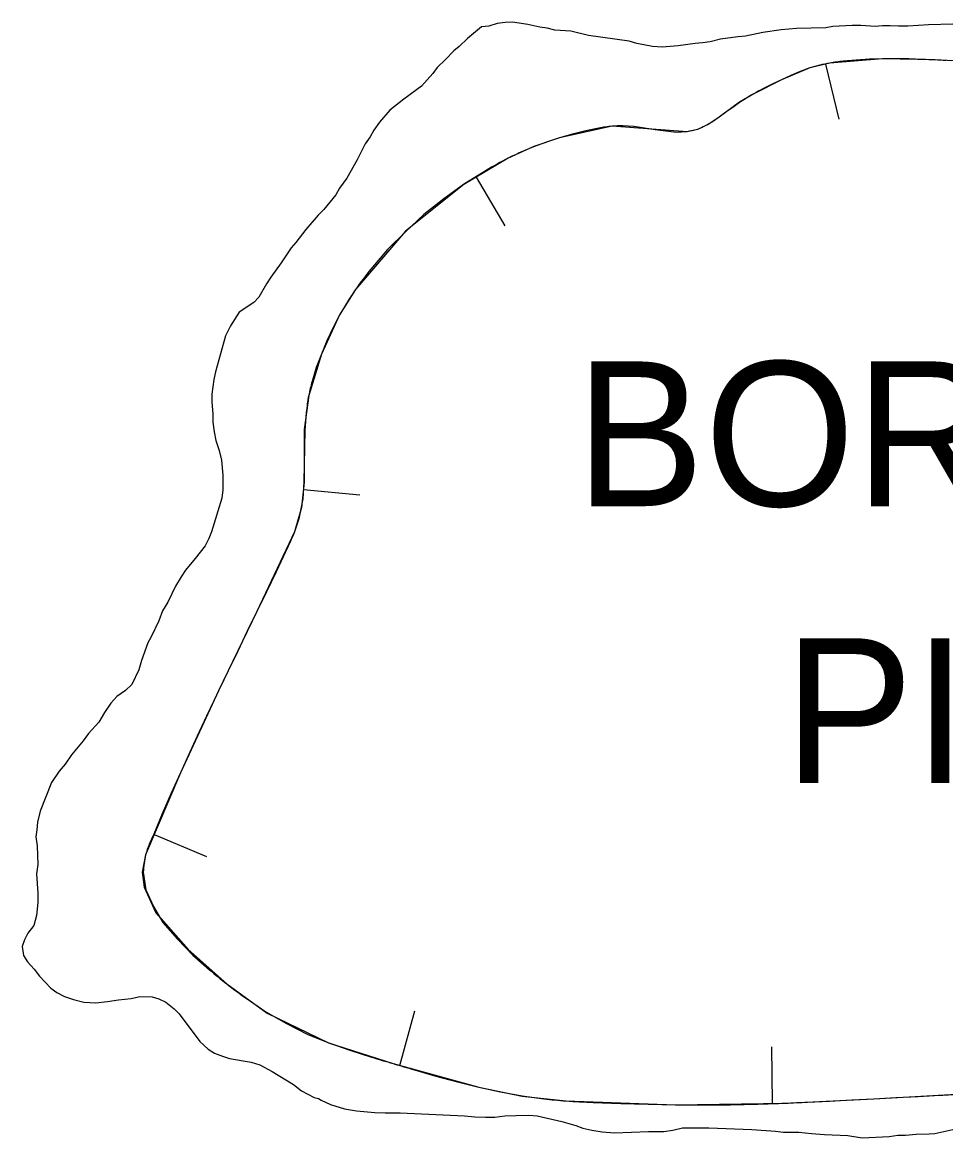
# Model space of a CAD drawing. Extents: x 3146026 to 3183936, y 897894 to 923344.
# Drawn here: x 3178439.8 to 3178848, y 911456 to 911949.1 of the extents above; entities that cross this region are included whole.
import ezdxf

# ---------------------------------------------------------------- set-up
doc = ezdxf.new("R2010")
doc.units = 0
for name, color, linetype in [('V-BORW-IDEN', 7, 'Continuous'), ('V-BORW-LINE', 7, 'Continuous'), ('V-SITE-VEGE', 7, 'Continuous'), ('V-TOPO-SHOR', 7, 'Continuous')]:
    doc.layers.add(name, color=color, linetype=linetype)

msp = doc.modelspace()

# ---------------------------------------------------------------- linework, layer by layer
at = {"layer": 'V-BORW-LINE'}
for p, q in [((3178825.9, 911933), (3178820.08, 911932.97)), ((3178831.72, 911932.91), (3178825.9, 911933)), ((3178787.96, 911928.93), (3178783.72, 911927.33)), ((3178792.34, 911930.17), (3178787.96, 911928.93)), ((3178794.87, 911930.65), (3178800.8, 911906.36)), ((3178808.41, 911932.45), (3178802.59, 911931.9)), ((3178814.24, 911932.76), (3178808.41, 911932.45)), ((3178820.08, 911932.97), (3178814.24, 911932.76)), ((3178837.55, 911932.72), (3178831.72, 911932.91)), ((3178775.38, 911923.69), (3178771.25, 911921.74)), ((3178779.52, 911925.61), (3178775.38, 911923.69)), ((3178783.72, 911927.33), (3178779.52, 911925.61)), ((3178771.25, 911921.74), (3178767.17, 911919.69)), ((3178756.86, 911913.65), (3178753.85, 911911.51)), ((3178759.96, 911915.65), (3178756.86, 911913.65)), ((3178750.87, 911909.34), (3178747.89, 911907.2)), ((3178753.85, 911911.51), (3178750.87, 911909.34)), ((3178744.88, 911905.11), (3178741.67, 911903.29)), ((3178747.89, 911907.2), (3178744.88, 911905.11)), ((3178683.09, 911899.64), (3178677.33, 911898.07)), ((3178688.87, 911901.15), (3178683.09, 911899.64)), ((3178694.69, 911902.34), (3178688.87, 911901.15)), ((3178710.08, 911903.05), (3178705.32, 911903.31)), ((3178714.83, 911902.37), (3178710.08, 911903.05)), ((3178719.57, 911901.62), (3178714.83, 911902.37)), ((3178724.25, 911900.95), (3178719.57, 911901.62)), ((3178728.95, 911900.47), (3178724.25, 911900.95)), ((3178733.63, 911900.71), (3178728.95, 911900.47)), ((3178665.81, 911894.12), (3178660.18, 911891.69)), ((3178671.55, 911896.16), (3178665.81, 911894.12)), ((3178677.33, 911898.07), (3178671.55, 911896.16)), ((3178644.79, 911883.63), (3178635.24, 911877.67)), ((3178640.46, 911880.67), (3178653.18, 911859.15)), ((3178635.24, 911877.67), (3178626.2, 911871.07)), ((3178626.2, 911871.07), (3178617.37, 911864.2)), ((3178617.37, 911864.2), (3178609.19, 911856.54)), ((3178609.19, 911856.54), (3178601.25, 911848.62)), ((3178601.25, 911848.62), (3178593.93, 911840.04)), ((3178583.53, 911825.56), (3178580.15, 911819.95)), ((3178580.15, 911819.95), (3178577.2, 911814.14)), ((3178577.2, 911814.14), (3178574.41, 911808.27)), ((3178574.41, 911808.27), (3178572.03, 911802.37)), ((3178572.03, 911802.37), (3178569.75, 911796.45)), ((3178569.75, 911796.45), (3178567.88, 911790.35)), ((3178565.34, 911776.52), (3178564.71, 911768.86)), ((3178564.71, 911768.86), (3178564.52, 911761.2)), ((3178564.52, 911761.2), (3178564.46, 911753.54)), ((3178564.46, 911753.54), (3178564.27, 911746)), ((3178564.27, 911746), (3178563.82, 911738.46)), ((3178564.06, 911742.53), (3178588.95, 911740.14)), ((3178563.82, 911738.46), (3178562.41, 911731.02)), ((3178556.11, 911714.93), (3178551.97, 911706.09)), ((3178551.97, 911706.09), (3178547.75, 911697.38)), ((3178547.75, 911697.38), (3178543.52, 911688.67)), ((3178543.52, 911688.67), (3178539.26, 911679.91)), ((3178539.26, 911679.91), (3178535.02, 911671.15)), ((3178535.02, 911671.15), (3178530.79, 911662.37)), ((3178522.3, 911644.55), (3178518.06, 911635.49)), ((3178518.06, 911635.49), (3178513.87, 911626.41)), ((3178513.87, 911626.41), (3178509.7, 911617.32)), ((3178509.7, 911617.32), (3178505.69, 911608.28)), ((3178505.69, 911608.28), (3178501.7, 911599.23)), ((3178501.7, 911599.23), (3178497.92, 911590.15)), ((3178498.18, 911590.09), (3178521.2, 911580.35)), ((3178493.27, 911573.38), (3178494.44, 911565.61)), ((3178494.44, 911565.61), (3178497.84, 911558.16)), ((3178497.84, 911558.16), (3178501.98, 911551.11)), ((3178501.98, 911551.11), (3178508.45, 911543.8)), ((3178508.45, 911543.8), (3178515.22, 911536.74)), ((3178515.22, 911536.74), (3178522.6, 911530.21)), ((3178538.73, 911517.62), (3178547.48, 911511.63)), ((3178547.48, 911511.63), (3178556.63, 911506.42)), ((3178606.74, 911487.91), (3178613.4, 911512)), ((3178556.63, 911506.42), (3178565.97, 911501.61)), ((3178565.97, 911501.61), (3178575.25, 911497.98)), ((3178575.25, 911497.98), (3178584.63, 911494.6)), ((3178584.63, 911494.6), (3178594.16, 911491.62)), ((3178771.49, 911471.18), (3178771.13, 911496.18)), ((3178613.17, 911485.98), (3178622.62, 911483.25)), ((3178622.62, 911483.25), (3178632.13, 911480.7)), ((3178632.13, 911480.7), (3178641.65, 911478.25)), ((3178641.65, 911478.25), (3178651.19, 911476.24)), ((3178651.19, 911476.24), (3178660.75, 911474.42)), ((3178660.75, 911474.42), (3178670.41, 911473.13)), ((3178835.75, 911474.21), (3178845.52, 911474.75)), ((3178692.23, 911471.6), (3178704.36, 911471.11)), ((3178704.36, 911471.11), (3178716.49, 911470.81)), ((3178716.49, 911470.81), (3178728.62, 911470.56)), ((3178728.62, 911470.56), (3178740.74, 911470.49)), ((3178740.74, 911470.49), (3178752.86, 911470.57)), ((3178752.86, 911470.57), (3178764.99, 911470.83)), ((3178786.89, 911471.71), (3178796.66, 911472.17)), ((3178796.66, 911472.17), (3178806.43, 911472.66)), ((3178806.43, 911472.66), (3178816.2, 911473.16)), ((3178816.2, 911473.16), (3178825.97, 911473.69)), ((3178825.97, 911473.69), (3178835.75, 911474.21))]:
    msp.add_line(p, q, dxfattribs=at)
for points in [[(3178787.96, 911928.96), (3178775.39, 911923.66)], [(3178796.78, 911931.11), (3178787.96, 911928.96)], [(3178820.08, 911932.97), (3178796.78, 911931.11)], [(3178843.37, 911932.47), (3178820.08, 911932.97)], [(3178861.8, 911931.51), (3178843.37, 911932.47)], [(3178775.39, 911923.66), (3178763.14, 911917.53)], [(3178756.83, 911913.75), (3178747.88, 911907.14)], [(3178763.14, 911917.53), (3178756.83, 911913.75)], [(3178743.25, 911904.14), (3178738.26, 911901.79)], [(3178747.88, 911907.14), (3178743.25, 911904.14)], [(3178700.56, 911903.17), (3178677.33, 911898.07)], [(3178733.73, 911900.68), (3178700.56, 911903.17)], [(3178738.26, 911901.79), (3178733.73, 911900.68)], [(3178665.93, 911894.22), (3178654.65, 911889.06)], [(3178677.33, 911898.07), (3178665.93, 911894.22)], [(3178654.65, 911889.06), (3178634.98, 911877.43)], [(3178634.98, 911877.43), (3178609.24, 911856.83)], [(3178609.24, 911856.83), (3178587.13, 911831.03)], [(3178587.13, 911831.03), (3178580.04, 911819.79)], [(3178580.04, 911819.79), (3178572.05, 911802.39)], [(3178572.05, 911802.39), (3178566.42, 911784.14)], [(3178566.42, 911784.14), (3178564.47, 911769.02)], [(3178564.47, 911769.02), (3178564.38, 911745.86)], [(3178564.38, 911745.86), (3178563.3, 911734.59)], [(3178563.3, 911734.59), (3178560.1, 911723.85)], [(3178560.1, 911723.85), (3178543.52, 911688.67)], [(3178543.52, 911688.67), (3178526.59, 911653.59)], [(3178526.59, 911653.59), (3178509.7, 911617.32)], [(3178509.7, 911617.32), (3178494.33, 911581)], [(3178494.33, 911581), (3178492.82, 911573.36)], [(3178492.82, 911573.36), (3178493.62, 911566.75)], [(3178493.62, 911566.75), (3178498.88, 911555.42)], [(3178498.88, 911555.42), (3178513.07, 911539.13)], [(3178513.07, 911539.13), (3178530.23, 911523.96)], [(3178530.23, 911523.96), (3178548.01, 911510.96)], [(3178548.01, 911510.96), (3178575.11, 911497.9)], [(3178575.11, 911497.9), (3178603.72, 911488.74)], [(3178603.72, 911488.74), (3178641.65, 911478.25)], [(3178641.65, 911478.25), (3178660.75, 911474.37)], [(3178660.75, 911474.37), (3178680.1, 911472.24)], [(3178816.2, 911473.16), (3178855.29, 911475.3)], [(3178680.1, 911472.24), (3178728.62, 911470.57)], [(3178728.62, 911470.57), (3178777.11, 911471.26)], [(3178777.11, 911471.26), (3178816.2, 911473.16)]]:
    msp.add_lwpolyline(points, dxfattribs=at)
for points in [[(3178802.59, 911931.9), (3178796.78, 911931.11), (3178792.34, 911930.17)], [(3178847.98, 911932.24), (3178843.37, 911932.47), (3178837.55, 911932.72)], [(3178767.17, 911919.69), (3178763.14, 911917.53), (3178759.96, 911915.65)], [(3178705.32, 911903.31), (3178700.56, 911903.17), (3178694.69, 911902.34)], [(3178741.67, 911903.29), (3178738.26, 911901.79), (3178733.63, 911900.71)], [(3178660.18, 911891.69), (3178654.65, 911889.06), (3178644.79, 911883.63)], [(3178593.93, 911840.04), (3178587.13, 911831.03), (3178583.53, 911825.56)], [(3178567.88, 911790.35), (3178566.42, 911784.14), (3178565.34, 911776.52)], [(3178562.41, 911731.02), (3178560.1, 911723.85), (3178556.11, 911714.93)], [(3178530.79, 911662.37), (3178526.59, 911653.59), (3178522.3, 911644.55)], [(3178497.92, 911590.15), (3178494.33, 911581), (3178493.27, 911573.38)], [(3178522.6, 911530.21), (3178530.23, 911523.96), (3178538.73, 911517.62)], [(3178594.16, 911491.62), (3178603.72, 911488.74), (3178613.17, 911485.98)], [(3178845.52, 911474.75), (3178855.29, 911475.3), (3178864.85, 911475.84)], [(3178670.41, 911473.13), (3178680.1, 911472.24), (3178692.23, 911471.6)], [(3178764.99, 911470.83), (3178777.11, 911471.26), (3178786.89, 911471.71)]]:
    msp.add_spline(points, degree=3, dxfattribs=at)
at = {"layer": 'V-SITE-VEGE'}
for p, q in [((3178649.65, 911948.59), (3178646, 911947.35)), ((3178653.29, 911949.1), (3178649.65, 911948.59)), ((3178656.46, 911949.12), (3178653.29, 911949.1)), ((3178663.27, 911948.2), (3178656.46, 911949.12)), ((3178668.64, 911947.02), (3178663.27, 911948.2)), ((3178840.43, 911947.98), (3178831.19, 911947.43)), ((3178851.14, 911948.3), (3178840.43, 911947.98)), ((3178642.84, 911947.08), (3178636.55, 911941.93)), ((3178646, 911947.35), (3178642.84, 911947.08)), ((3178671.81, 911946.55), (3178668.64, 911947.02)), ((3178675.22, 911945.6), (3178671.81, 911946.55)), ((3178682.28, 911945.17), (3178675.22, 911945.6)), ((3178690.08, 911943.28), (3178682.28, 911945.17)), ((3178708.1, 911940.73), (3178690.08, 911943.28)), ((3178759.43, 911943.03), (3178756.03, 911942.77)), ((3178767.21, 911944.55), (3178759.43, 911943.03)), ((3178775.23, 911945.82), (3178767.21, 911944.55)), ((3178782.04, 911946.35), (3178775.23, 911945.82)), ((3178794.94, 911946.69), (3178782.04, 911946.35)), ((3178798.1, 911947.2), (3178794.94, 911946.69)), ((3178806.61, 911947.74), (3178798.1, 911947.2)), ((3178810.5, 911947.77), (3178806.61, 911947.74)), ((3178816.83, 911947.33), (3178810.5, 911947.77)), ((3178819.99, 911947.59), (3178816.83, 911947.33)), ((3178823.4, 911947.62), (3178819.99, 911947.59)), ((3178827.05, 911947.4), (3178823.4, 911947.62)), ((3178831.19, 911947.43), (3178827.05, 911947.4)), ((3178632.93, 911938.5), (3178630.5, 911936.53)), ((3178636.55, 911941.93), (3178632.93, 911938.5)), ((3178711.52, 911939.78), (3178708.1, 911940.73)), ((3178718.34, 911938.36), (3178711.52, 911939.78)), ((3178722.72, 911938.15), (3178718.34, 911938.36)), ((3178729.78, 911938.69), (3178722.72, 911938.15)), ((3178737.31, 911939.71), (3178729.78, 911938.69)), ((3178740.48, 911939.98), (3178737.31, 911939.71)), ((3178743.88, 911940.49), (3178740.48, 911939.98)), ((3178748.49, 911941.74), (3178743.88, 911940.49)), ((3178756.03, 911942.77), (3178748.49, 911941.74)), ((3178630.5, 911936.53), (3178626.89, 911932.61)), ((3178623.26, 911929.18), (3178621.33, 911926.49)), ((3178626.89, 911932.61), (3178623.26, 911929.18)), ((3178621.33, 911926.49), (3178616.26, 911920.86)), ((3178616.26, 911920.86), (3178608.51, 911915.21)), ((3178608.51, 911915.21), (3178602.22, 911910.29)), ((3178602.22, 911910.29), (3178597.64, 911904.91)), ((3178597.64, 911904.91), (3178595.23, 911901.48)), ((3178593.54, 911898.55), (3178591.37, 911895.37)), ((3178595.23, 911901.48), (3178593.54, 911898.55)), ((3178591.37, 911895.37), (3178587.77, 911888.29)), ((3178587.77, 911888.29), (3178583.21, 911880.23)), ((3178583.21, 911880.23), (3178580.07, 911875.83)), ((3178580.07, 911875.83), (3178578.39, 911872.89)), ((3178578.39, 911872.89), (3178573.08, 911866.29)), ((3178573.08, 911866.29), (3178570.67, 911863.84)), ((3178570.67, 911863.84), (3178565.12, 911857.47)), ((3178565.12, 911857.47), (3178560.77, 911851.84)), ((3178558.6, 911849.4), (3178554.27, 911842.79)), ((3178560.77, 911851.84), (3178558.6, 911849.4)), ((3178554.27, 911842.79), (3178549.69, 911836.44)), ((3178549.69, 911836.44), (3178547.76, 911833.5)), ((3178547.76, 911833.5), (3178544.4, 911827.64)), ((3178542.22, 911825.19), (3178535.68, 911821.01)), ((3178544.4, 911827.64), (3178542.22, 911825.19)), ((3178535.68, 911821.01), (3178531.83, 911814.89)), ((3178531.83, 911814.89), (3178529.67, 911810.5)), ((3178529.67, 911810.5), (3178525.16, 911794.65)), ((3178524.46, 911791.24), (3178523.53, 911784.66)), ((3178525.16, 911794.65), (3178524.46, 911791.24)), ((3178523.53, 911784.66), (3178523.55, 911781.26)), ((3178523.55, 911781.26), (3178524.08, 911775.9)), ((3178524.08, 911775.9), (3178524.1, 911772.26)), ((3178524.1, 911772.26), (3178524.62, 911768.12)), ((3178524.62, 911768.12), (3178525.37, 911764.23)), ((3178525.37, 911764.23), (3178526.86, 911759.87)), ((3178526.86, 911759.87), (3178527.87, 911755.49)), ((3178527.87, 911755.49), (3178528.4, 911748.92)), ((3178528.4, 911748.92), (3178528.45, 911742.35)), ((3178528.45, 911742.35), (3178527.99, 911738.7)), ((3178527.99, 911738.7), (3178523.47, 911723.83)), ((3178523.47, 911723.83), (3178522.27, 911720.9)), ((3178520.59, 911717.72), (3178516.25, 911712.09)), ((3178522.27, 911720.9), (3178520.59, 911717.72)), ((3178516.25, 911712.09), (3178511.91, 911706.95)), ((3178511.91, 911706.95), (3178509.98, 911704.02)), ((3178509.98, 911704.02), (3178507.58, 911699.86)), ((3178507.58, 911699.86), (3178504.22, 911692.79)), ((3178504.22, 911692.79), (3178501.81, 911688.87)), ((3178501.81, 911688.87), (3178500.14, 911684.48)), ((3178500.14, 911684.48), (3178496.78, 911677.4)), ((3178496.78, 911677.4), (3178495.34, 911674.71)), ((3178495.34, 911674.71), (3178492.48, 911666.91)), ((3178492.48, 911666.91), (3178491.29, 911662.76)), ((3178491.29, 911662.76), (3178488.17, 911656.41)), ((3178485.51, 911653.72), (3178481.64, 911651.02)), ((3178488.17, 911656.41), (3178485.51, 911653.72)), ((3178478.98, 911648.07), (3178476.09, 911643.92)), ((3178481.64, 911651.02), (3178478.98, 911648.07)), ((3178476.09, 911643.92), (3178473.69, 911639.76)), ((3178473.69, 911639.76), (3178469.1, 911634.62)), ((3178469.1, 911634.62), (3178466.69, 911631.44)), ((3178466.69, 911631.44), (3178461.62, 911625.32)), ((3178461.62, 911625.32), (3178458.73, 911621.17)), ((3178456.08, 911617.98), (3178452.7, 911613.09)), ((3178458.73, 911621.17), (3178456.08, 911617.98)), ((3178452.7, 911613.09), (3178447.68, 911600.4)), ((3178447.68, 911600.4), (3178446.5, 911595.53)), ((3178446.5, 911595.53), (3178446.28, 911592.12)), ((3178446.28, 911592.12), (3178445.81, 911588.95)), ((3178445.81, 911588.95), (3178446.33, 911585.06)), ((3178446.33, 911585.06), (3178446.6, 911580.69)), ((3178446.6, 911580.69), (3178446.63, 911576.79)), ((3178446.63, 911576.79), (3178446.17, 911572.65)), ((3178446.17, 911572.65), (3178446.72, 911564.14)), ((3178446.72, 911564.14), (3178446.75, 911560)), ((3178446.75, 911560), (3178446.06, 911554.16)), ((3178446.06, 911554.16), (3178444.87, 911549.77)), ((3178444.87, 911549.77), (3178442.22, 911546.34)), ((3178440.78, 911543.41), (3178439.83, 911540.48)), ((3178442.22, 911546.34), (3178440.78, 911543.41)), ((3178439.83, 911540.48), (3178440.34, 911536.6)), ((3178440.34, 911536.6), (3178442.07, 911533.69)), ((3178442.07, 911533.69), (3178445.01, 911530.54)), ((3178445.01, 911530.54), (3178447.46, 911527.4)), ((3178447.46, 911527.4), (3178452.37, 911522.08)), ((3178452.37, 911522.08), (3178455.06, 911520.15)), ((3178455.06, 911520.15), (3178458.48, 911518.47)), ((3178458.48, 911518.47), (3178462.38, 911517.04)), ((3178462.38, 911517.04), (3178467.01, 911515.86)), ((3178467.01, 911515.86), (3178472.37, 911515.65)), ((3178472.37, 911515.65), (3178477.48, 911516.17)), ((3178477.48, 911516.17), (3178482.33, 911516.94)), ((3178482.33, 911516.94), (3178487.93, 911517.46)), ((3178487.93, 911517.46), (3178491.81, 911518.46)), ((3178491.81, 911518.46), (3178497.17, 911518.26)), ((3178497.17, 911518.26), (3178500.1, 911517.3)), ((3178500.1, 911517.3), (3178503.27, 911515.87)), ((3178503.27, 911515.87), (3178506.94, 911512.97)), ((3178506.94, 911512.97), (3178509.15, 911510.8)), ((3178509.15, 911510.8), (3178518.24, 911498.45)), ((3178518.24, 911498.45), (3178521.91, 911495.07)), ((3178521.91, 911495.07), (3178524.84, 911493.39)), ((3178524.84, 911493.39), (3178528.26, 911491.95)), ((3178528.26, 911491.95), (3178531.43, 911491)), ((3178531.43, 911491), (3178540.93, 911489.36)), ((3178540.93, 911489.36), (3178544.83, 911488.17)), ((3178544.83, 911488.17), (3178550.21, 911485.29)), ((3178550.21, 911485.29), (3178559.74, 911479.52)), ((3178559.74, 911479.52), (3178563.17, 911476.62)), ((3178563.17, 911476.62), (3178568.78, 911473.74)), ((3178568.78, 911473.74), (3178570.73, 911473.27)), ((3178570.73, 911473.27), (3178571.96, 911472.55)), ((3178571.96, 911472.55), (3178576.1, 911470.63)), ((3178576.1, 911470.63), (3178582.2, 911468.73)), ((3178582.2, 911468.73), (3178587.56, 911467.79)), ((3178587.56, 911467.79), (3178595.6, 911467.12)), ((3178595.6, 911467.12), (3178600.22, 911466.91)), ((3178600.22, 911466.91), (3178606.79, 911466.95)), ((3178606.79, 911466.95), (3178635.27, 911465.69)), ((3178635.27, 911465.69), (3178639.9, 911465.24)), ((3178639.9, 911465.24), (3178644.53, 911465.03)), ((3178644.53, 911465.03), (3178648.66, 911465.06)), ((3178648.66, 911465.06), (3178653.04, 911465.57)), ((3178653.04, 911465.57), (3178658.15, 911465.85)), ((3178658.15, 911465.85), (3178663.74, 911465.89)), ((3178663.74, 911465.89), (3178667.39, 911465.67)), ((3178667.39, 911465.67), (3178678.36, 911463.07)), ((3178678.36, 911463.07), (3178684.46, 911461.41)), ((3178684.46, 911461.41), (3178687.63, 911460.22)), ((3178687.63, 911460.22), (3178691.53, 911459.27)), ((3178727.3, 911459.28), (3178731.68, 911460.29)), ((3178731.68, 911460.29), (3178743.35, 911460.37)), ((3178743.35, 911460.37), (3178762.34, 911459.53)), ((3178843.14, 911457.9), (3178851.16, 911459.66)), ((3178691.53, 911459.27), (3178696.16, 911458.58)), ((3178696.16, 911458.58), (3178701.52, 911458.12)), ((3178701.52, 911458.12), (3178716.6, 911458.72)), ((3178716.6, 911458.72), (3178723.41, 911458.77)), ((3178723.41, 911458.77), (3178727.3, 911459.28)), ((3178762.34, 911459.53), (3178772.81, 911458.87)), ((3178772.81, 911458.87), (3178776.22, 911458.41)), ((3178776.22, 911458.41), (3178783.03, 911458.45)), ((3178783.03, 911458.45), (3178788.64, 911457.76)), ((3178788.64, 911457.76), (3178794.48, 911457.32)), ((3178794.48, 911457.32), (3178804.7, 911456.9)), ((3178804.7, 911456.9), (3178811.04, 911455.97)), ((3178811.04, 911455.97), (3178822.96, 911456.55)), ((3178822.96, 911456.55), (3178826.85, 911457.06)), ((3178826.85, 911457.06), (3178830.25, 911457.08)), ((3178830.25, 911457.08), (3178834.87, 911457.6)), ((3178834.87, 911457.6), (3178840.71, 911457.64)), ((3178840.71, 911457.64), (3178843.14, 911457.9))]:
    msp.add_line(p, q, dxfattribs=at)
at = {"layer": 'V-TOPO-SHOR'}
for points in [[(3178851.14, 911948.3), (3178840.43, 911947.98), (3178831.19, 911947.43), (3178827.05, 911947.4), (3178823.4, 911947.62), (3178820, 911947.59), (3178816.83, 911947.33), (3178810.5, 911947.77), (3178806.61, 911947.74), (3178798.1, 911947.2), (3178794.94, 911946.69), (3178782.04, 911946.35), (3178775.23, 911945.82), (3178767.21, 911944.55), (3178759.43, 911943.03), (3178756.03, 911942.77), (3178748.49, 911941.74), (3178743.88, 911940.49), (3178740.48, 911939.98), (3178737.31, 911939.71), (3178729.78, 911938.69), (3178722.72, 911938.15), (3178718.34, 911938.36), (3178711.52, 911939.78), (3178708.1, 911940.73), (3178690.08, 911943.28), (3178682.28, 911945.17), (3178675.22, 911945.6), (3178671.81, 911946.55), (3178668.64, 911947.02), (3178663.27, 911948.2), (3178656.46, 911949.12), (3178653.29, 911949.1), (3178649.65, 911948.59), (3178646, 911947.35), (3178642.84, 911947.08), (3178636.55, 911941.93), (3178632.93, 911938.5), (3178630.5, 911936.53), (3178626.89, 911932.61), (3178623.26, 911929.18), (3178621.33, 911926.49), (3178616.26, 911920.86), (3178608.51, 911915.21), (3178602.22, 911910.29), (3178597.64, 911904.91), (3178595.23, 911901.48), (3178593.54, 911898.55), (3178591.37, 911895.37), (3178587.77, 911888.29), (3178583.21, 911880.23), (3178580.07, 911875.83), (3178578.39, 911872.89), (3178573.08, 911866.29), (3178570.67, 911863.84), (3178565.12, 911857.47), (3178560.77, 911851.84), (3178558.6, 911849.4), (3178554.27, 911842.79), (3178549.69, 911836.44), (3178547.76, 911833.5), (3178544.4, 911827.64), (3178542.22, 911825.19), (3178535.68, 911821.01), (3178531.83, 911814.89), (3178529.67, 911810.5)], [(3178529.67, 911810.5), (3178525.16, 911794.65), (3178524.46, 911791.24), (3178523.53, 911784.66), (3178523.55, 911781.26), (3178524.08, 911775.9), (3178524.1, 911772.26), (3178524.62, 911768.12), (3178525.37, 911764.23), (3178526.86, 911759.86), (3178527.87, 911755.49), (3178528.4, 911748.92), (3178528.45, 911742.35), (3178527.99, 911738.7), (3178523.47, 911723.83), (3178522.27, 911720.9), (3178520.59, 911717.72), (3178516.25, 911712.09), (3178511.91, 911706.95), (3178509.98, 911704.02), (3178507.58, 911699.87), (3178504.22, 911692.79), (3178501.81, 911688.87), (3178500.14, 911684.48), (3178496.78, 911677.4), (3178495.34, 911674.71), (3178492.48, 911666.91), (3178491.29, 911662.76), (3178488.17, 911656.41), (3178485.51, 911653.72), (3178481.64, 911651.02), (3178478.98, 911648.07), (3178476.09, 911643.92), (3178473.69, 911639.76), (3178469.1, 911634.62), (3178466.69, 911631.44), (3178461.62, 911625.32), (3178458.73, 911621.17), (3178456.08, 911617.98), (3178452.7, 911613.09), (3178447.68, 911600.4), (3178446.5, 911595.53), (3178446.28, 911592.12), (3178445.81, 911588.95), (3178446.33, 911585.06), (3178446.6, 911580.69), (3178446.63, 911576.79), (3178446.17, 911572.65), (3178446.72, 911564.14), (3178446.75, 911560), (3178446.06, 911554.16), (3178444.87, 911549.77), (3178442.22, 911546.34), (3178440.78, 911543.41), (3178439.83, 911540.48), (3178440.34, 911536.6), (3178442.07, 911533.69), (3178445.01, 911530.54), (3178447.46, 911527.4), (3178452.37, 911522.08), (3178455.06, 911520.15), (3178458.48, 911518.47), (3178462.38, 911517.04), (3178467.01, 911515.86), (3178472.37, 911515.65), (3178477.48, 911516.17), (3178482.34, 911516.94), (3178487.93, 911517.46), (3178491.81, 911518.46), (3178497.17, 911518.26), (3178500.1, 911517.3), (3178503.27, 911515.87), (3178506.94, 911512.97), (3178509.15, 911510.8), (3178518.24, 911498.45), (3178521.91, 911495.07), (3178524.84, 911493.39), (3178528.26, 911491.95), (3178531.43, 911491), (3178540.93, 911489.36), (3178544.83, 911488.17), (3178550.21, 911485.29), (3178559.74, 911479.52), (3178563.17, 911476.62), (3178568.78, 911473.74), (3178570.73, 911473.27), (3178571.96, 911472.55), (3178576.1, 911470.63), (3178582.2, 911468.73), (3178587.56, 911467.79), (3178595.6, 911467.12), (3178600.22, 911466.91), (3178606.79, 911466.95), (3178635.27, 911465.69), (3178639.9, 911465.24), (3178644.53, 911465.03), (3178648.66, 911465.06), (3178653.04, 911465.57), (3178658.15, 911465.85), (3178663.74, 911465.89), (3178667.39, 911465.67)], [(3178667.39, 911465.67), (3178678.36, 911463.07), (3178684.46, 911461.41), (3178687.63, 911460.22), (3178691.53, 911459.27), (3178696.16, 911458.58), (3178701.52, 911458.12), (3178716.6, 911458.72), (3178723.41, 911458.77), (3178727.3, 911459.28), (3178731.68, 911460.29), (3178743.35, 911460.37), (3178762.34, 911459.53), (3178772.81, 911458.87), (3178776.22, 911458.41), (3178783.03, 911458.45), (3178788.64, 911457.76), (3178794.48, 911457.32), (3178804.7, 911456.9), (3178811.04, 911455.97), (3178822.96, 911456.55), (3178826.85, 911457.06), (3178830.25, 911457.08), (3178834.87, 911457.6), (3178840.71, 911457.64), (3178843.14, 911457.9), (3178851.16, 911459.66)]]:
    msp.add_lwpolyline(points, dxfattribs=at)

# ---------------------------------------------------------------- texts
at = {"layer": 'V-BORW-IDEN'}
for s, p in [('BORROW', (3178684.27, 911735.19)), ('PIT', (3178776.63, 911612.77))]:
    msp.add_text(s, height=64, dxfattribs=at).set_placement(p)

doc.saveas('drawing.dxf')
